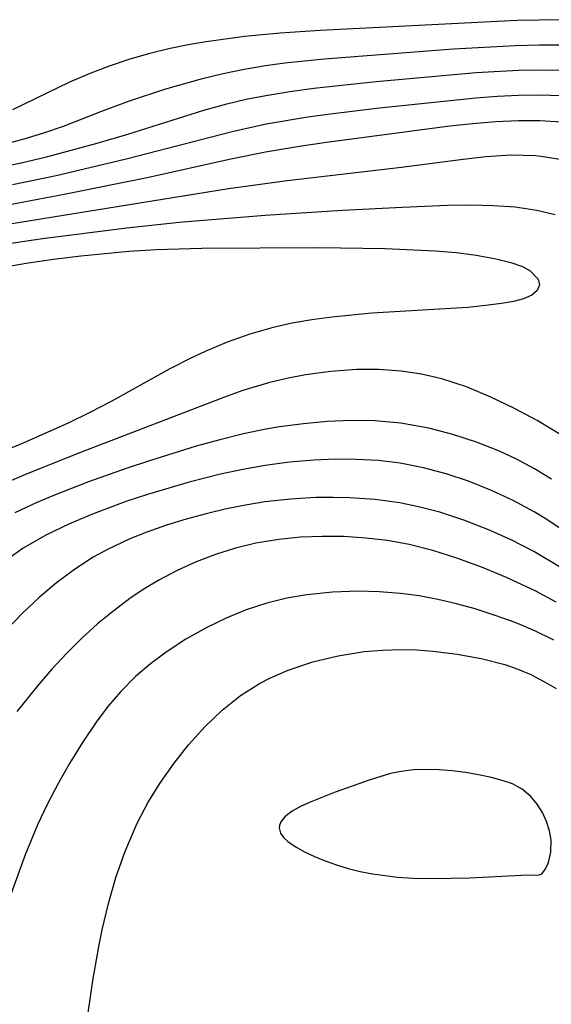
# Model space of a CAD drawing. Header units: metres. Extents: x 1073367 to 1082519, y 1569854 to 1574957.
# Tile 570 of 656: x 1078331 to 1078369, y 1573720 to 1573792. Entities that reach past the tile are written whole.
import ezdxf

# ---------------------------------------------------------------- set-up
doc = ezdxf.new("R2010")
doc.units = ezdxf.units.M
doc.layers.add('CGG_CurvaNivelLidar_v1', color=253, linetype='Continuous', lineweight=30)

msp = doc.modelspace()

# ---------------------------------------------------------------- linework, layer by layer
at = {"layer": 'CGG_CurvaNivelLidar_v1'}
for p, q in [((1078366.9056, 1573791.9304, 71), (1078352.5579, 1573791.2226, 71)), ((1078370.1051, 1573792.0012, 71), (1078366.9056, 1573791.9304, 71)), ((1078347.0493, 1573790.768, 71), (1078344.2622, 1573790.3864, 71)), ((1078349.6562, 1573791.0308, 71), (1078347.0493, 1573790.768, 71)), ((1078352.5579, 1573791.2226, 71), (1078349.6562, 1573791.0308, 71)), ((1078341.6394, 1573789.9028, 71), (1078340.1565, 1573789.5426, 71)), ((1078342.9451, 1573790.1642, 71), (1078341.6394, 1573789.9028, 71)), ((1078344.2622, 1573790.3864, 71), (1078342.9451, 1573790.1642, 71)), ((1078362.2535, 1573789.8723, 70.5), (1078366.7449, 1573790.1198, 70.5)), ((1078366.7449, 1573790.1198, 70.5), (1078368.5321, 1573790.1651, 70.5)), ((1078368.5321, 1573790.1651, 70.5), (1078370.2691, 1573790.1634, 70.5)), ((1078340.1565, 1573789.5426, 71), (1078338.6941, 1573789.1209, 71)), ((1078352.8508, 1573789.1607, 70.5), (1078362.2535, 1573789.8723, 70.5)), ((1078337.2081, 1573788.6252, 71), (1078335.7492, 1573788.0714, 71)), ((1078338.6941, 1573789.1209, 71), (1078337.2081, 1573788.6252, 71)), ((1078347.0308, 1573788.3984, 70.5), (1078348.5712, 1573788.6611, 70.5)), ((1078348.5712, 1573788.6611, 70.5), (1078349.9914, 1573788.8586, 70.5)), ((1078349.9914, 1573788.8586, 70.5), (1078352.8508, 1573789.1607, 70.5)), ((1078335.7492, 1573788.0714, 71), (1078334.3218, 1573787.4599, 71)), ((1078343.9864, 1573787.7242, 70.5), (1078345.502, 1573788.0862, 70.5)), ((1078345.502, 1573788.0862, 70.5), (1078347.0308, 1573788.3984, 70.5)), ((1078356.6403, 1573787.5028, 70), (1078363.9184, 1573788.1501, 70)), ((1078363.9184, 1573788.1501, 70), (1078366.9973, 1573788.3203, 70)), ((1078366.9973, 1573788.3203, 70), (1078368.5366, 1573788.3488, 70)), ((1078368.5366, 1573788.3488, 70), (1078370.1039, 1573788.3271, 70)), ((1078334.3218, 1573787.4599, 71), (1078330.1557, 1573785.45, 71)), ((1078341.3159, 1573786.9651, 70.5), (1078343.9864, 1573787.7242, 70.5)), ((1078352.0961, 1573787.0196, 70), (1078356.6403, 1573787.5028, 70)), ((1078338.669, 1573786.0924, 70.5), (1078341.3159, 1573786.9651, 70.5)), ((1078347.1777, 1573786.2057, 70), (1078348.6111, 1573786.4948, 70)), ((1078348.6111, 1573786.4948, 70), (1078350.3482, 1573786.7821, 70)), ((1078350.3482, 1573786.7821, 70), (1078352.0961, 1573787.0196, 70)), ((1078356.6618, 1573785.5569, 69.5), (1078363.8744, 1573786.3177, 69.5)), ((1078363.8744, 1573786.3177, 69.5), (1078365.46, 1573786.4379, 69.5)), ((1078365.46, 1573786.4379, 69.5), (1078366.9993, 1573786.5122, 69.5)), ((1078366.9993, 1573786.5122, 69.5), (1078368.5379, 1573786.5333, 69.5)), ((1078368.5379, 1573786.5333, 69.5), (1078370.1036, 1573786.4904, 69.5)), ((1078336.5981, 1573785.3274, 70.5), (1078338.669, 1573786.0924, 70.5)), ((1078344.0796, 1573785.4064, 70), (1078345.7554, 1573785.8681, 70)), ((1078345.7554, 1573785.8681, 70), (1078347.1777, 1573786.2057, 70)), ((1078333.8658, 1573784.2636, 70.5), (1078336.5981, 1573785.3274, 70.5)), ((1078338.5612, 1573783.6787, 70), (1078344.0796, 1573785.4064, 70)), ((1078348.6221, 1573784.4132, 69.5), (1078351.655, 1573784.9265, 69.5)), ((1078351.655, 1573784.9265, 69.5), (1078353.3193, 1573785.1566, 69.5)), ((1078353.3193, 1573785.1566, 69.5), (1078356.6618, 1573785.5569, 69.5)), ((1078332.4517, 1573783.7704, 70.5), (1078333.8658, 1573784.2636, 70.5)), ((1078346.1415, 1573783.8576, 69.5), (1078348.6221, 1573784.4132, 69.5)), ((1078353.0152, 1573783.0971, 69), (1078361.9869, 1573784.2743, 69)), ((1078361.9869, 1573784.2743, 69), (1078363.6591, 1573784.4524, 69)), ((1078363.6591, 1573784.4524, 69), (1078365.3292, 1573784.5888, 69)), ((1078365.3292, 1573784.5888, 69), (1078366.9967, 1573784.6647, 69)), ((1078366.9967, 1573784.6647, 69), (1078368.5422, 1573784.6618, 69)), ((1078368.5422, 1573784.6618, 69), (1078370.1121, 1573784.572, 69)), ((1078331.0163, 1573783.3274, 70.5), (1078332.4517, 1573783.7704, 70.5)), ((1078336.3133, 1573783.0087, 70), (1078338.5612, 1573783.6787, 70)), ((1078338.4401, 1573781.8669, 69.5), (1078346.1415, 1573783.8576, 69.5)), ((1078329.5614, 1573782.9358, 70.5), (1078331.0163, 1573783.3274, 70.5)), ((1078332.6439, 1573782.0239, 70), (1078336.3133, 1573783.0087, 70)), ((1078348.5878, 1573782.3866, 69), (1078351.2006, 1573782.827, 69)), ((1078351.2006, 1573782.827, 69), (1078353.0152, 1573783.0971, 69)), ((1078330.7933, 1573781.5922, 70), (1078332.6439, 1573782.0239, 70)), ((1078346.046, 1573781.8702, 69), (1078348.5878, 1573782.3866, 69)), ((1078362.7813, 1573781.8268, 68.5), (1078364.6163, 1573782.0361, 68.5)), ((1078364.6163, 1573782.0361, 68.5), (1078366.4335, 1573782.1535, 68.5)), ((1078366.4335, 1573782.1535, 68.5), (1078368.2315, 1573782.1164, 68.5)), ((1078368.2315, 1573782.1164, 68.5), (1078368.6493, 1573782.0778, 68.5)), ((1078368.6493, 1573782.0778, 68.5), (1078370.3258, 1573781.8005, 68.5)), ((1078328.3731, 1573781.1066, 70), (1078330.7933, 1573781.5922, 70)), ((1078333.337, 1573780.6701, 69.5), (1078338.4401, 1573781.8669, 69.5)), ((1078339.9692, 1573780.5163, 69), (1078346.046, 1573781.8702, 69)), ((1078358.4749, 1573781.2652, 68.5), (1078362.7813, 1573781.8268, 68.5)), ((1078330.1673, 1573780.0165, 69.5), (1078333.337, 1573780.6701, 69.5)), ((1078350.143, 1573780.3003, 68.5), (1078358.4749, 1573781.2652, 68.5)), ((1078334.0385, 1573779.3167, 69), (1078339.9692, 1573780.5163, 69)), ((1078345.8728, 1573779.7166, 68.5), (1078350.143, 1573780.3003, 68.5)), ((1078326.9982, 1573776.6566, 68.5), (1078345.8728, 1573779.7166, 68.5)), ((1078329.9653, 1573778.562, 69), (1078334.0385, 1573779.3167, 69)), ((1078358.5322, 1573778.367, 68), (1078361.8215, 1573778.4981, 68)), ((1078361.8215, 1573778.4981, 68), (1078363.5476, 1573778.5211, 68)), ((1078363.5476, 1573778.5211, 68), (1078365.161, 1573778.4878, 68)), ((1078365.161, 1573778.4878, 68), (1078366.7546, 1573778.3722, 68)), ((1078342.2871, 1573777.2579, 68), (1078348.5435, 1573777.7803, 68)), ((1078348.5435, 1573777.7803, 68), (1078354.1868, 1573778.1417, 68)), ((1078354.1868, 1573778.1417, 68), (1078358.5322, 1573778.367, 68)), ((1078366.7546, 1573778.3722, 68), (1078368.3227, 1573778.1401, 68)), ((1078368.3227, 1573778.1401, 68), (1078369.6551, 1573777.8228, 68)), ((1078338.4812, 1573776.8624, 68), (1078342.2871, 1573777.2579, 68)), ((1078332.3387, 1573776.069, 68), (1078338.4812, 1573776.8624, 68)), ((1078329.5479, 1573775.6609, 68), (1078332.3387, 1573776.069, 68)), ((1078335.133, 1573774.8128, 67.5), (1078338.6176, 1573775.1443, 67.5)), ((1078338.6176, 1573775.1443, 67.5), (1078340.6291, 1573775.2702, 67.5)), ((1078340.6291, 1573775.2702, 67.5), (1078343.9439, 1573775.3643, 67.5)), ((1078343.9439, 1573775.3643, 67.5), (1078352.4034, 1573775.4232, 67.5)), ((1078352.4034, 1573775.4232, 67.5), (1078357.2977, 1573775.3428, 67.5)), ((1078357.2977, 1573775.3428, 67.5), (1078360.9359, 1573775.1829, 67.5)), ((1078360.9359, 1573775.1829, 67.5), (1078362.4684, 1573775.0489, 67.5)), ((1078362.4684, 1573775.0489, 67.5), (1078363.9171, 1573774.8657, 67.5)), ((1078363.9171, 1573774.8657, 67.5), (1078365.251, 1573774.6305, 67.5)), ((1078329.1842, 1573773.9313, 67.5), (1078331.151, 1573774.2796, 67.5)), ((1078331.151, 1573774.2796, 67.5), (1078333.1355, 1573774.5691, 67.5)), ((1078333.1355, 1573774.5691, 67.5), (1078335.133, 1573774.8128, 67.5)), ((1078365.251, 1573774.6305, 67.5), (1078366.4298, 1573774.3376, 67.5)), ((1078366.4298, 1573774.3376, 67.5), (1078367.2773, 1573774.0311, 67.5)), ((1078367.2773, 1573774.0311, 67.5), (1078367.848, 1573773.7185, 67.5)), ((1078367.848, 1573773.7185, 67.5), (1078368.4234, 1573773.1228, 67.5)), ((1078368.513, 1573772.701, 67.5), (1078368.3619, 1573772.3021, 67.5)), ((1078368.4234, 1573773.1228, 67.5), (1078368.513, 1573772.701, 67.5)), ((1078368.3619, 1573772.3021, 67.5), (1078367.9615, 1573771.9549, 67.5)), ((1078365.7642, 1573771.3455, 67.5), (1078364.5894, 1573771.1923, 67.5)), ((1078366.6196, 1573771.493, 67.5), (1078365.7642, 1573771.3455, 67.5)), ((1078367.3514, 1573771.6829, 67.5), (1078366.6196, 1573771.493, 67.5)), ((1078367.9615, 1573771.9549, 67.5), (1078367.3514, 1573771.6829, 67.5)), ((1078356.3178, 1573770.6406, 67.5), (1078353.4023, 1573770.3558, 67.5)), ((1078363.3005, 1573771.0632, 67.5), (1078356.3178, 1573770.6406, 67.5)), ((1078364.5894, 1573771.1923, 67.5), (1078363.3005, 1573771.0632, 67.5)), ((1078350.5283, 1573769.9039, 67.5), (1078349.125, 1573769.5906, 67.5)), ((1078351.9486, 1573770.1547, 67.5), (1078350.5283, 1573769.9039, 67.5)), ((1078353.4023, 1573770.3558, 67.5), (1078351.9486, 1573770.1547, 67.5)), ((1078349.125, 1573769.5906, 67.5), (1078347.437, 1573769.1106, 67.5)), ((1078345.7864, 1573768.5316, 67.5), (1078344.1772, 1573767.8606, 67.5)), ((1078347.437, 1573769.1106, 67.5), (1078345.7864, 1573768.5316, 67.5)), ((1078344.1772, 1573767.8606, 67.5), (1078343.1523, 1573767.3763, 67.5)), ((1078343.1523, 1573767.3763, 67.5), (1078341.6206, 1573766.5874, 67.5)), ((1078341.6206, 1573766.5874, 67.5), (1078337.3476, 1573764.2211, 67.5)), ((1078353.3444, 1573766.4023, 68), (1078351.4881, 1573766.1497, 68)), ((1078355.2056, 1573766.536, 68), (1078353.3444, 1573766.4023, 68)), ((1078356.83, 1573766.5424, 68), (1078355.2056, 1573766.536, 68)), ((1078358.4437, 1573766.4311, 68), (1078356.83, 1573766.5424, 68)), ((1078359.9338, 1573766.2071, 68), (1078358.4437, 1573766.4311, 68)), ((1078348.7841, 1573765.5697, 68), (1078346.9296, 1573765.0059, 68)), ((1078350.1302, 1573765.892, 68), (1078348.7841, 1573765.5697, 68)), ((1078351.4881, 1573766.1497, 68), (1078350.1302, 1573765.892, 68)), ((1078361.4006, 1573765.8653, 68), (1078359.9338, 1573766.2071, 68)), ((1078363.2102, 1573765.2725, 68), (1078361.4006, 1573765.8653, 68)), ((1078346.9296, 1573765.0059, 68), (1078345.601, 1573764.5279, 68)), ((1078364.9786, 1573764.5394, 68), (1078363.2102, 1573765.2725, 68)), ((1078345.601, 1573764.5279, 68), (1078335.2427, 1573760.5554, 68)), ((1078337.3476, 1573764.2211, 67.5), (1078335.8, 1573763.4134, 67.5)), ((1078366.7107, 1573763.706, 68), (1078364.9786, 1573764.5394, 68)), ((1078335.8, 1573763.4134, 67.5), (1078334.2177, 1573762.6469, 67.5)), ((1078368.357, 1573762.8212, 68), (1078366.7107, 1573763.706, 68)), ((1078353.077, 1573762.7519, 68.5), (1078351.3387, 1573762.5979, 68.5)), ((1078354.8126, 1573762.8226, 68.5), (1078353.077, 1573762.7519, 68.5)), ((1078356.5402, 1573762.7979, 68.5), (1078354.8126, 1573762.8226, 68.5)), ((1078358.4233, 1573762.6371, 68.5), (1078356.5402, 1573762.7979, 68.5)), ((1078370.1871, 1573761.7067, 68), (1078368.357, 1573762.8212, 68)), ((1078334.2177, 1573762.6469, 67.5), (1078330.9807, 1573761.2049, 67.5)), ((1078348.5959, 1573762.1935, 68.5), (1078346.9781, 1573761.8568, 68.5)), ((1078349.6029, 1573762.3655, 68.5), (1078348.5959, 1573762.1935, 68.5)), ((1078351.3387, 1573762.5979, 68.5), (1078349.6029, 1573762.3655, 68.5)), ((1078360.4673, 1573762.273, 68.5), (1078358.4233, 1573762.6371, 68.5)), ((1078362.2123, 1573761.8186, 68.5), (1078360.4673, 1573762.273, 68.5)), ((1078345.2557, 1573761.4295, 68.5), (1078343.5413, 1573760.9521, 68.5)), ((1078346.9781, 1573761.8568, 68.5), (1078345.2557, 1573761.4295, 68.5)), ((1078363.9269, 1573761.254, 68.5), (1078362.2123, 1573761.8186, 68.5)), ((1078365.6044, 1573760.5866, 68.5), (1078363.9269, 1573761.254, 68.5)), ((1078330.9807, 1573761.2049, 67.5), (1078325.3435, 1573758.8451, 67.5)), ((1078335.2427, 1573760.5554, 68), (1078331.2705, 1573758.9725, 68)), ((1078343.5413, 1573760.9521, 68.5), (1078340.1336, 1573759.9054, 68.5)), ((1078366.8964, 1573759.9866, 68.5), (1078365.6044, 1573760.5866, 68.5)), ((1078340.1336, 1573759.9054, 68.5), (1078338.4429, 1573759.346, 68.5)), ((1078352.0861, 1573759.9393, 69), (1078350.3167, 1573759.7904, 69)), ((1078353.6387, 1573760.0044, 69), (1078352.0861, 1573759.9393, 69)), ((1078355.1865, 1573760.0012, 69), (1078353.6387, 1573760.0044, 69)), ((1078356.7913, 1573759.9129, 69), (1078355.1865, 1573760.0012, 69)), ((1078358.3813, 1573759.7235, 69), (1078356.7913, 1573759.9129, 69)), ((1078368.1536, 1573759.3194, 68.5), (1078366.8964, 1573759.9866, 68.5)), ((1078338.4429, 1573759.346, 68.5), (1078335.6847, 1573758.362, 68.5)), ((1078346.9253, 1573759.2677, 69), (1078345.3071, 1573758.9153, 69)), ((1078348.5516, 1573759.5592, 69), (1078346.9253, 1573759.2677, 69)), ((1078350.3167, 1573759.7904, 69), (1078348.5516, 1573759.5592, 69)), ((1078360.068, 1573759.3939, 69), (1078358.3813, 1573759.7235, 69)), ((1078361.7296, 1573758.949, 69), (1078360.068, 1573759.3939, 69)), ((1078369.3947, 1573758.566, 68.5), (1078368.1536, 1573759.3194, 68.5)), ((1078331.2705, 1573758.9725, 68), (1078328.5826, 1573757.8143, 68)), ((1078345.3071, 1573758.9153, 69), (1078343.0233, 1573758.3379, 69)), ((1078363.3636, 1573758.4053, 69), (1078361.7296, 1573758.949, 69)), ((1078365.0267, 1573757.7453, 69), (1078363.3636, 1573758.4053, 69)), ((1078335.6847, 1573758.362, 68.5), (1078333.0988, 1573757.3463, 68.5)), ((1078343.0233, 1573758.3379, 69), (1078339.9842, 1573757.4462, 69)), ((1078366.6055, 1573757.0133, 69), (1078365.0267, 1573757.7453, 69)), ((1078333.0988, 1573757.3463, 68.5), (1078331.8908, 1573756.8288, 68.5)), ((1078338.4867, 1573756.9511, 69), (1078336.1087, 1573756.0719, 69)), ((1078339.9842, 1573757.4462, 69), (1078338.4867, 1573756.9511, 69)), ((1078350.3856, 1573757.1089, 69.5), (1078348.533, 1573756.9028, 69.5)), ((1078352.2452, 1573757.2135, 69.5), (1078350.3856, 1573757.1089, 69.5)), ((1078353.4795, 1573757.2286, 69.5), (1078352.2452, 1573757.2135, 69.5)), ((1078354.7117, 1573757.2009, 69.5), (1078353.4795, 1573757.2286, 69.5)), ((1078356.5457, 1573757.0754, 69.5), (1078354.7117, 1573757.2009, 69.5)), ((1078358.3622, 1573756.8311, 69.5), (1078356.5457, 1573757.0754, 69.5)), ((1078368.1361, 1573756.189, 69), (1078366.6055, 1573757.0133, 69)), ((1078331.8908, 1573756.8288, 68.5), (1078330.3357, 1573756.1022, 68.5)), ((1078345.7361, 1573756.3941, 69.5), (1078344.2636, 1573756.0478, 69.5)), ((1078347.1303, 1573756.6746, 69.5), (1078345.7361, 1573756.3941, 69.5)), ((1078348.533, 1573756.9028, 69.5), (1078347.1303, 1573756.6746, 69.5)), ((1078359.8198, 1573756.5301, 69.5), (1078358.3622, 1573756.8311, 69.5)), ((1078361.26, 1573756.1456, 69.5), (1078359.8198, 1573756.5301, 69.5)), ((1078336.1087, 1573756.0719, 69), (1078334.3164, 1573755.3185, 69)), ((1078342.805, 1573755.6543, 69.5), (1078341.3646, 1573755.2112, 69.5)), ((1078344.2636, 1573756.0478, 69.5), (1078342.805, 1573755.6543, 69.5)), ((1078363.0206, 1573755.5691, 69.5), (1078361.26, 1573756.1456, 69.5)), ((1078364.7516, 1573754.8971, 69.5), (1078363.0206, 1573755.5691, 69.5)), ((1078369.0574, 1573755.6274, 69), (1078368.1361, 1573756.189, 69)), ((1078369.955, 1573755.0287, 69), (1078369.0574, 1573755.6274, 69)), ((1078334.3164, 1573755.3185, 69), (1078332.5869, 1573754.4845, 69)), ((1078341.3646, 1573755.2112, 69.5), (1078339.948, 1573754.7126, 69.5)), ((1078366.4488, 1573754.1377, 69.5), (1078364.7516, 1573754.8971, 69.5)), ((1078332.5869, 1573754.4845, 69), (1078330.9436, 1573753.5428, 69)), ((1078338.6958, 1573754.2077, 69.5), (1078337.0259, 1573753.4167, 69.5)), ((1078339.948, 1573754.7126, 69.5), (1078338.6958, 1573754.2077, 69.5)), ((1078349.5493, 1573754.1748, 70), (1078347.8654, 1573753.8911, 70)), ((1078351.1259, 1573754.3306, 70), (1078349.5493, 1573754.1748, 70)), ((1078352.7123, 1573754.3959, 70), (1078351.1259, 1573754.3306, 70)), ((1078354.302, 1573754.3776, 70), (1078352.7123, 1573754.3959, 70)), ((1078355.8892, 1573754.2769, 70), (1078354.302, 1573754.3776, 70)), ((1078357.4679, 1573754.0889, 70), (1078355.8892, 1573754.2769, 70)), ((1078359.0403, 1573753.8009, 70), (1078357.4679, 1573754.0889, 70)), ((1078368.1051, 1573753.2905, 69.5), (1078366.4488, 1573754.1377, 69.5)), ((1078330.9436, 1573753.5428, 69), (1078329.4181, 1573752.456, 69)), ((1078337.0259, 1573753.4167, 69.5), (1078336.0454, 1573752.8734, 69.5)), ((1078346.3827, 1573753.5334, 70), (1078344.9269, 1573753.0791, 70)), ((1078347.8654, 1573753.8911, 70), (1078346.3827, 1573753.5334, 70)), ((1078360.7658, 1573753.364, 70), (1078359.0403, 1573753.8009, 70)), ((1078362.5781, 1573752.7907, 70), (1078360.7658, 1573753.364, 70)), ((1078336.0454, 1573752.8734, 69.5), (1078334.6715, 1573751.9895, 69.5)), ((1078344.9269, 1573753.0791, 70), (1078343.5253, 1573752.5362, 70)), ((1078364.3651, 1573752.1312, 70), (1078362.5781, 1573752.7907, 70)), ((1078369.9868, 1573752.1809, 69.5), (1078368.1051, 1573753.2905, 69.5)), ((1078334.6715, 1573751.9895, 69.5), (1078333.3591, 1573751.0097, 69.5)), ((1078343.5253, 1573752.5362, 70), (1078342.1572, 1573751.9075, 70)), ((1078366.1254, 1573751.4032, 70), (1078364.3651, 1573752.1312, 70)), ((1078340.8249, 1573751.2003, 70), (1078339.8046, 1573750.5911, 70)), ((1078342.1572, 1573751.9075, 70), (1078340.8249, 1573751.2003, 70)), ((1078368.2602, 1573750.4065, 70), (1078366.1254, 1573751.4032, 70)), ((1078333.3591, 1573751.0097, 69.5), (1078332.1047, 1573749.948, 69.5)), ((1078339.8046, 1573750.5911, 70), (1078338.8113, 1573749.9357, 70)), ((1078332.1047, 1573749.948, 69.5), (1078330.8981, 1573748.8069, 69.5)), ((1078338.8113, 1573749.9357, 70), (1078337.5588, 1573749.0116, 70)), ((1078350.1263, 1573749.8885, 70.5), (1078348.6804, 1573749.5326, 70.5)), ((1078351.5968, 1573750.1439, 70.5), (1078350.1263, 1573749.8885, 70.5)), ((1078353.4531, 1573750.3334, 70.5), (1078351.5968, 1573750.1439, 70.5)), ((1078355.3236, 1573750.3987, 70.5), (1078353.4531, 1573750.3334, 70.5)), ((1078356.8599, 1573750.3665, 70.5), (1078355.3236, 1573750.3987, 70.5)), ((1078358.3923, 1573750.2482, 70.5), (1078356.8599, 1573750.3665, 70.5)), ((1078359.765, 1573750.0597, 70.5), (1078358.3923, 1573750.2482, 70.5)), ((1078361.1282, 1573749.8015, 70.5), (1078359.765, 1573750.0597, 70.5)), ((1078362.4802, 1573749.4834, 70.5), (1078361.1282, 1573749.8015, 70.5)), ((1078369.7398, 1573749.6057, 70), (1078368.2602, 1573750.4065, 70)), ((1078348.6804, 1573749.5326, 70.5), (1078347.1818, 1573749.04, 70.5)), ((1078363.8286, 1573749.1103, 70.5), (1078362.4802, 1573749.4834, 70.5)), ((1078365.3045, 1573748.6453, 70.5), (1078363.8286, 1573749.1103, 70.5)), ((1078330.8981, 1573748.8069, 69.5), (1078329.7415, 1573747.6075, 69.5)), ((1078337.5588, 1573749.0116, 70), (1078336.3541, 1573748.0194, 70)), ((1078345.7201, 1573748.4429, 70.5), (1078344.2974, 1573747.7551, 70.5)), ((1078347.1818, 1573749.04, 70.5), (1078345.7201, 1573748.4429, 70.5)), ((1078366.7556, 1573748.1201, 70.5), (1078365.3045, 1573748.6453, 70.5)), ((1078336.3541, 1573748.0194, 70), (1078335.1958, 1573746.9675, 70)), ((1078344.2974, 1573747.7551, 70.5), (1078342.787, 1573746.906, 70.5)), ((1078368.1722, 1573747.5215, 70.5), (1078366.7556, 1573748.1201, 70.5)), ((1078335.1958, 1573746.9675, 70), (1078334.0889, 1573745.8673, 70)), ((1078342.787, 1573746.906, 70.5), (1078341.3376, 1573745.9625, 70.5)), ((1078369.554, 1573746.8343, 70.5), (1078368.1722, 1573747.5215, 70.5)), ((1078334.0889, 1573745.8673, 70), (1078333.0244, 1573744.7223, 70)), ((1078341.3376, 1573745.9625, 70.5), (1078340.2016, 1573745.1151, 70.5)), ((1078352.0159, 1573745.2569, 71), (1078353.8659, 1573745.7067, 71)), ((1078353.8659, 1573745.7067, 71), (1078355.7528, 1573746.0072, 71)), ((1078355.7528, 1573746.0072, 71), (1078357.0851, 1573746.1233, 71)), ((1078357.0851, 1573746.1233, 71), (1078358.4217, 1573746.1596, 71)), ((1078358.4217, 1573746.1596, 71), (1078359.5868, 1573746.1262, 71)), ((1078359.5868, 1573746.1262, 71), (1078360.7489, 1573746.0421, 71)), ((1078360.7489, 1573746.0421, 71), (1078362.5292, 1573745.8303, 71)), ((1078362.5292, 1573745.8303, 71), (1078364.2814, 1573745.5107, 71)), ((1078364.2814, 1573745.5107, 71), (1078365.9875, 1573745.0598, 71)), ((1078340.2016, 1573745.1151, 70.5), (1078339.1261, 1573744.1963, 70.5)), ((1078350.2225, 1573744.6561, 71), (1078352.0159, 1573745.2569, 71)), ((1078365.9875, 1573745.0598, 71), (1078366.9469, 1573744.726, 71)), ((1078333.0244, 1573744.7223, 70), (1078331.9999, 1573743.5395, 70)), ((1078339.1261, 1573744.1963, 70.5), (1078338.0175, 1573743.0854, 70.5)), ((1078348.145, 1573743.6856, 71), (1078348.9452, 1573744.103, 71)), ((1078348.9452, 1573744.103, 71), (1078350.2225, 1573744.6561, 71)), ((1078366.9469, 1573744.726, 71), (1078367.8794, 1573744.3331, 71)), ((1078367.8794, 1573744.3331, 71), (1078368.8901, 1573743.8183, 71)), ((1078331.9999, 1573743.5395, 70), (1078330.4749, 1573741.643, 70)), ((1078346.7684, 1573742.8143, 71), (1078348.145, 1573743.6856, 71)), ((1078368.8901, 1573743.8183, 71), (1078369.7311, 1573743.3158, 71)), ((1078338.0175, 1573743.0854, 70.5), (1078337.1014, 1573742.0133, 70.5)), ((1078345.4147, 1573741.7358, 71), (1078346.7684, 1573742.8143, 71)), ((1078337.1014, 1573742.0133, 70.5), (1078336.2473, 1573740.8823, 70.5)), ((1078344.1552, 1573740.5278, 71), (1078345.4147, 1573741.7358, 71)), ((1078336.2473, 1573740.8823, 70.5), (1078335.2484, 1573739.4013, 70.5)), ((1078342.9782, 1573739.2195, 71), (1078344.1552, 1573740.5278, 71)), ((1078335.2484, 1573739.4013, 70.5), (1078334.3103, 1573737.869, 70.5)), ((1078341.9213, 1573737.8876, 71), (1078342.9782, 1573739.2195, 71)), ((1078334.3103, 1573737.869, 70.5), (1078333.4812, 1573736.4097, 70.5)), ((1078340.9385, 1573736.4928, 71), (1078341.9213, 1573737.8876, 71)), ((1078357.6856, 1573737.1264, 71.5), (1078356.1912, 1573736.6695, 71.5)), ((1078358.4429, 1573737.2891, 71.5), (1078357.6856, 1573737.1264, 71.5)), ((1078359.3599, 1573737.3983, 71.5), (1078358.4429, 1573737.2891, 71.5)), ((1078360.2877, 1573737.4291, 71.5), (1078359.3599, 1573737.3983, 71.5)), ((1078361.2213, 1573737.3995, 71.5), (1078360.2877, 1573737.4291, 71.5)), ((1078362.1559, 1573737.323, 71.5), (1078361.2213, 1573737.3995, 71.5)), ((1078363.1286, 1573737.2024, 71.5), (1078362.1559, 1573737.323, 71.5)), ((1078364.0901, 1573737.0429, 71.5), (1078363.1286, 1573737.2024, 71.5)), ((1078365.0312, 1573736.8418, 71.5), (1078364.0901, 1573737.0429, 71.5)), ((1078333.4812, 1573736.4097, 70.5), (1078332.6995, 1573734.9209, 70.5)), ((1078340.0379, 1573735.0403, 71), (1078340.9385, 1573736.4928, 71)), ((1078356.1912, 1573736.6695, 71.5), (1078353.6434, 1573735.767, 71.5)), ((1078365.8021, 1573736.6337, 71.5), (1078365.0312, 1573736.8418, 71.5)), ((1078366.5434, 1573736.3731, 71.5), (1078365.8021, 1573736.6337, 71.5)), ((1078367.252, 1573735.9874, 71.5), (1078366.5434, 1573736.3731, 71.5)), ((1078353.6434, 1573735.767, 71.5), (1078351.9451, 1573735.1056, 71.5)), ((1078367.8904, 1573735.4638, 71.5), (1078367.252, 1573735.9874, 71.5)), ((1078368.3518, 1573734.915, 71.5), (1078367.8904, 1573735.4638, 71.5)), ((1078332.6995, 1573734.9209, 70.5), (1078331.9768, 1573733.4002, 70.5)), ((1078339.2341, 1573733.5304, 71), (1078340.0379, 1573735.0403, 71)), ((1078351.1843, 1573734.7576, 71.5), (1078350.5211, 1573734.3896, 71.5)), ((1078351.9451, 1573735.1056, 71.5), (1078351.1843, 1573734.7576, 71.5)), ((1078368.7327, 1573734.2977, 71.5), (1078368.3518, 1573734.915, 71.5)), ((1078350.5211, 1573734.3896, 71.5), (1078349.996, 1573733.9933, 71.5)), ((1078369.0325, 1573733.642, 71.5), (1078368.7327, 1573734.2977, 71.5)), ((1078331.9768, 1573733.4002, 70.5), (1078331.0724, 1573731.2127, 70.5)), ((1078338.3274, 1573731.4145, 71), (1078339.2341, 1573733.5304, 71)), ((1078349.5921, 1573733.3591, 71.5), (1078349.5731, 1573733.1869, 71.5)), ((1078349.6963, 1573733.625, 71.5), (1078349.5921, 1573733.3591, 71.5)), ((1078349.996, 1573733.9933, 71.5), (1078349.6963, 1573733.625, 71.5)), ((1078369.2496, 1573732.9646, 71.5), (1078369.0325, 1573733.642, 71.5)), ((1078349.5731, 1573733.1869, 71.5), (1078349.6685, 1573732.7945, 71.5)), ((1078349.6685, 1573732.7945, 71.5), (1078349.8972, 1573732.4705, 71.5)), ((1078369.3647, 1573732.2921, 71.5), (1078369.2496, 1573732.9646, 71.5)), ((1078349.8972, 1573732.4705, 71.5), (1078350.2357, 1573732.1622, 71.5)), ((1078350.2357, 1573732.1622, 71.5), (1078350.7787, 1573731.7902, 71.5)), ((1078369.3476, 1573731.4201, 71.5), (1078369.3647, 1573732.2921, 71.5)), ((1078331.0724, 1573731.2127, 70.5), (1078329.1957, 1573726.0562, 70.5)), ((1078337.6904, 1573729.5636, 71), (1078338.3274, 1573731.4145, 71)), ((1078350.7787, 1573731.7902, 71.5), (1078351.4232, 1573731.433, 71.5)), ((1078351.4232, 1573731.433, 71.5), (1078352.1437, 1573731.0929, 71.5)), ((1078369.1682, 1573730.669, 71.5), (1078369.3476, 1573731.4201, 71.5)), ((1078352.1437, 1573731.0929, 71.5), (1078352.9214, 1573730.7738, 71.5)), ((1078352.9214, 1573730.7738, 71.5), (1078353.7428, 1573730.4816, 71.5)), ((1078353.7428, 1573730.4816, 71.5), (1078354.5986, 1573730.2244, 71.5)), ((1078368.9246, 1573730.1582, 71.5), (1078369.1682, 1573730.669, 71.5)), ((1078354.5986, 1573730.2244, 71.5), (1078355.4671, 1573730.0134, 71.5)), ((1078355.4671, 1573730.0134, 71.5), (1078356.3556, 1573729.8407, 71.5)), ((1078356.3556, 1573729.8407, 71.5), (1078358.178, 1573729.5977, 71.5)), ((1078363.4379, 1573729.5353, 71.5), (1078367.2049, 1573729.7294, 71.5)), ((1078367.2049, 1573729.7294, 71.5), (1078368.5, 1573729.757, 71.5)), ((1078368.5, 1573729.757, 71.5), (1078368.6789, 1573729.8403, 71.5)), ((1078368.6789, 1573729.8403, 71.5), (1078368.9246, 1573730.1582, 71.5)), ((1078337.1487, 1573727.6766, 71), (1078337.6904, 1573729.5636, 71)), ((1078358.178, 1573729.5977, 71.5), (1078359.3556, 1573729.5222, 71.5)), ((1078359.3556, 1573729.5222, 71.5), (1078360.6668, 1573729.49, 71.5)), ((1078360.6668, 1573729.49, 71.5), (1078363.4379, 1573729.5353, 71.5)), ((1078336.6886, 1573725.7673, 71), (1078337.1487, 1573727.6766, 71)), ((1078336.4601, 1573724.674, 71), (1078336.6886, 1573725.7673, 71)), ((1078336.0073, 1573722.0665, 71), (1078336.4601, 1573724.674, 71)), ((1078335.3431, 1573717.4955, 71), (1078336.0073, 1573722.0665, 71))]:
    msp.add_line(p, q, dxfattribs=at)

doc.saveas('drawing.dxf')
